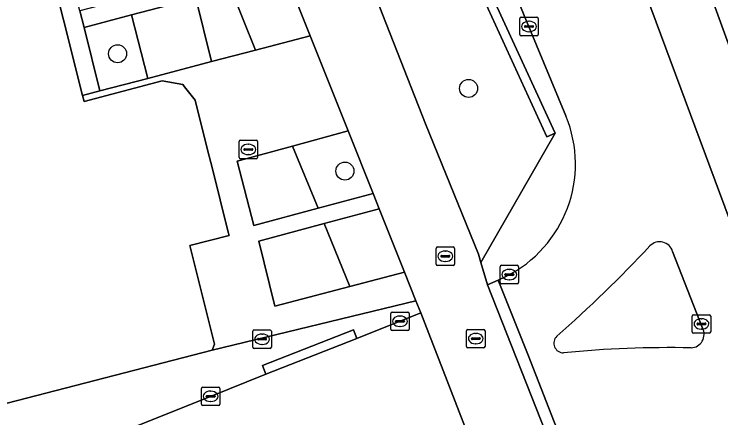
# Model space of a CAD drawing. Extents: x 160806 to 161707, y 383696 to 384148.
# Drawn here: x 161055.47 to 161093.68, y 383725.26 to 383747.1 of the extents above; entities that cross this region are included whole.
import ezdxf

# ---------------------------------------------------------------- set-up
doc = ezdxf.new("R2010")
doc.units = 0
for name, color, linetype in [('IMGEO_Berm_halfverhard', 7, 'Continuous'), ('IMGEO_Boom', 7, 'Continuous'), ('IMGEO_Fietspad_open', 7, 'Continuous'), ('IMGEO_Groenvoorziening', 7, 'Continuous'), ('IMGEO_Haag', 7, 'Continuous'), ('IMGEO_Kolk', 7, 'Continuous'), ('IMGEO_Muur', 7, 'Continuous'), ('IMGEO_Pand', 7, 'Continuous'), ('IMGEO_Rijbaan_lokaal_gesloten', 7, 'Continuous'), ('IMGEO_Rijbaan_lokaal_open', 7, 'Continuous'), ('IMGEO_Rioolput', 7, 'Continuous'), ('IMGEO_Verkeerseiland_open', 7, 'Continuous'), ('IMGEO_Voetpad_open', 7, 'Continuous')]:
    doc.layers.add(name, color=color, linetype=linetype)

msp = doc.modelspace()

# ---------------------------------------------------------------- linework, layer by layer
at = {"layer": 'IMGEO_Berm_halfverhard'}
msp.add_lwpolyline([(161080.062, 383788.476), (161079.546, 383789.613), (161078.224, 383789.211), (161077.524, 383788.998), (161078.277, 383787.537), (161080.521, 383782.879), (161094.759, 383743.637)], dxfattribs=at)
at = {"layer": 'IMGEO_Boom'}
for centre in [(161061.06, 383744.957), (161080.04, 383743.082), (161073.355, 383738.611)]:
    msp.add_circle(centre, 0.489, dxfattribs=at)
at = {"layer": 'IMGEO_Fietspad_open'}
for points in [[(161066.348, 383757.197), (161066.526, 383756.895), (161067.941, 383754.348), (161068.322, 383753.516), (161068.399, 383753.338), (161069.624, 383750.576), (161069.766, 383750.219), (161069.854, 383750), (161070.159, 383749.234), (161071.475, 383745.935), (161073.529, 383740.786), (161074.877, 383737.405), (161075.209, 383736.572), (161076.578, 383733.14), (161077.194, 383731.596), (161077.456, 383730.939), (161080.732, 383722.474)], [(161084.805, 383722.966), (161084.466, 383723.821), (161081.06, 383732.456), (161080.705, 383733.661), (161080.57, 383734.119), (161077.712, 383741.17), (161074.242, 383750), (161073.898, 383750.874), (161072.088, 383755.217), (161071.934, 383755.585)]]:
    msp.add_lwpolyline(points, dxfattribs=at)
at = {"layer": 'IMGEO_Groenvoorziening'}
msp.add_lwpolyline([(161071.934, 383755.585), (161072.088, 383755.217), (161073.898, 383750.874), (161074.242, 383750), (161077.712, 383741.17), (161080.57, 383734.119), (161080.705, 383733.661), (161084.716, 383740.669), (161084.276, 383740.472), (161079.903, 383750), (161075.811, 383758.082), (161073.73, 383762.192), (161070.184, 383768.589), (161066.462, 383774.885)], dxfattribs=at)
for points in [[(161067.183, 383748.487), (161065.296, 383747.985), (161066.149, 383744.533), (161068.513, 383745.156)], [(161060.109, 383742.944), (161062.701, 383743.626), (161061.814, 383747.058), (161059.253, 383746.376)], [(161070.527, 383739.964), (161067.525, 383739.153), (161068.437, 383735.678), (161071.906, 383736.608)], [(161072.231, 383735.771), (161068.691, 383734.819), (161069.573, 383731.302), (161073.627, 383732.361)]]:
    msp.add_lwpolyline(points, close=True, dxfattribs=at)
at = {"layer": 'IMGEO_Haag'}
for points in [[(161067.183, 383748.487), (161065.296, 383747.985), (161066.149, 383744.533), (161068.513, 383745.156)], [(161060.109, 383742.944), (161062.701, 383743.626), (161061.814, 383747.058), (161059.253, 383746.376)], [(161070.527, 383739.964), (161067.525, 383739.153), (161068.437, 383735.678), (161071.906, 383736.608)], [(161072.231, 383735.771), (161068.691, 383734.819), (161069.573, 383731.302), (161073.627, 383732.361)]]:
    msp.add_lwpolyline(points, close=True, dxfattribs=at)
at = {"layer": 'IMGEO_Kolk'}
for p, q in [((161082.809, 383746.006), (161082.809, 383746.858)), ((161082.884, 383746.932), (161083.736, 383746.932)), ((161083.81, 383746.858), (161083.81, 383746.006)), ((161083.068, 383746.426), (161083.068, 383746.438)), ((161083.111, 383746.475), (161083.509, 383746.475)), ((161083.297, 383746.712), (161083.322, 383746.712)), ((161083.552, 383746.438), (161083.552, 383746.426)), ((161083.506, 383746.389), (161083.108, 383746.389)), ((161083.32, 383746.152), (161083.295, 383746.152)), ((161083.736, 383745.932), (161082.884, 383745.932)), ((161067.706, 383740.281), (161068.558, 383740.281)), ((161067.631, 383739.355), (161067.631, 383740.207)), ((161068.119, 383740.061), (161068.144, 383740.061)), ((161068.632, 383740.207), (161068.632, 383739.355)), ((161067.89, 383739.775), (161067.89, 383739.787)), ((161068.328, 383739.738), (161067.93, 383739.738)), ((161067.933, 383739.824), (161068.331, 383739.824)), ((161068.374, 383739.787), (161068.374, 383739.775)), ((161068.558, 383739.281), (161067.706, 383739.281)), ((161068.142, 383739.501), (161068.117, 383739.501)), ((161081.744, 383732.589), (161081.744, 383733.441)), ((161081.819, 383733.515), (161082.671, 383733.515)), ((161082.745, 383733.441), (161082.745, 383732.589)), ((161082.003, 383733.009), (161082.003, 383733.021)), ((161082.046, 383733.058), (161082.444, 383733.058)), ((161082.232, 383733.295), (161082.257, 383733.295)), ((161082.487, 383733.021), (161082.487, 383733.009)), ((161082.441, 383732.972), (161082.043, 383732.972)), ((161082.255, 383732.735), (161082.23, 383732.735)), ((161082.671, 383732.515), (161081.819, 383732.515)), ((161075.829, 383730.061), (161075.829, 383730.913)), ((161075.904, 383730.987), (161076.756, 383730.987)), ((161076.317, 383730.767), (161076.342, 383730.767)), ((161076.83, 383730.913), (161076.83, 383730.061)), ((161092.133, 383729.919), (161092.133, 383730.771)), ((161092.208, 383730.845), (161093.06, 383730.845)), ((161093.134, 383730.771), (161093.134, 383729.919)), ((161076.088, 383730.481), (161076.088, 383730.493)), ((161076.526, 383730.444), (161076.128, 383730.444)), ((161076.131, 383730.53), (161076.529, 383730.53)), ((161076.572, 383730.493), (161076.572, 383730.481)), ((161092.392, 383730.339), (161092.392, 383730.351)), ((161092.435, 383730.388), (161092.833, 383730.388)), ((161092.621, 383730.625), (161092.646, 383730.625)), ((161092.876, 383730.351), (161092.876, 383730.339)), ((161076.756, 383729.987), (161075.904, 383729.987)), ((161076.34, 383730.207), (161076.315, 383730.207)), ((161092.83, 383730.302), (161092.432, 383730.302)), ((161092.644, 383730.065), (161092.619, 383730.065)), ((161093.06, 383729.845), (161092.208, 383729.845)), ((161065.668, 383726.93), (161066.52, 383726.93)), ((161065.593, 383726.004), (161065.593, 383726.856)), ((161066.081, 383726.71), (161066.106, 383726.71)), ((161066.594, 383726.856), (161066.594, 383726.004)), ((161065.852, 383726.424), (161065.852, 383726.436)), ((161066.29, 383726.387), (161065.892, 383726.387)), ((161065.895, 383726.473), (161066.293, 383726.473)), ((161066.104, 383726.15), (161066.079, 383726.15)), ((161066.336, 383726.436), (161066.336, 383726.424)), ((161066.52, 383725.93), (161065.668, 383725.93))]:
    msp.add_line(p, q, dxfattribs=at)
for points in [[(161082.809, 383746.006), (161082.809, 383746.858)], [(161082.884, 383746.932), (161083.736, 383746.932)], [(161083.81, 383746.858), (161083.81, 383746.006)], [(161083.736, 383745.932), (161082.884, 383745.932)], [(161067.706, 383740.281), (161068.558, 383740.281)], [(161067.631, 383739.355), (161067.631, 383740.207)], [(161068.632, 383740.207), (161068.632, 383739.355)], [(161068.558, 383739.281), (161067.706, 383739.281)], [(161081.744, 383732.589), (161081.744, 383733.441)], [(161081.819, 383733.515), (161082.671, 383733.515)], [(161082.745, 383733.441), (161082.745, 383732.589)], [(161082.671, 383732.515), (161081.819, 383732.515)], [(161075.829, 383730.061), (161075.829, 383730.913)], [(161075.904, 383730.987), (161076.756, 383730.987)], [(161076.83, 383730.913), (161076.83, 383730.061)], [(161092.133, 383729.919), (161092.133, 383730.771)], [(161092.208, 383730.845), (161093.06, 383730.845)], [(161093.134, 383730.771), (161093.134, 383729.919)], [(161076.756, 383729.987), (161075.904, 383729.987)], [(161093.06, 383729.845), (161092.208, 383729.845)], [(161065.668, 383726.93), (161066.52, 383726.93)], [(161065.593, 383726.004), (161065.593, 383726.856)], [(161066.594, 383726.856), (161066.594, 383726.004)], [(161066.52, 383725.93), (161065.668, 383725.93)]]:
    msp.add_lwpolyline(points, dxfattribs=at)
for centre, radius, start, end in [((161082.886, 383746.856), 0.0765, 91.552, 178.448), ((161082.886, 383746.856), 0.0765, 91.552, 178.448), ((161083.734, 383746.856), 0.0765, 1.552, 88.448), ((161083.734, 383746.856), 0.0765, 1.552, 88.448), ((161083.108, 383746.435), 0.0403, 85.8775, 175.7526), ((161083.105, 383746.425), 0.0366, 178.938, 274.7102), ((161083.509, 383746.432), 0.043, 264.8664, 352.4533), ((161083.513, 383746.437), 0.0386, 1.7309, 96.639), ((161082.886, 383746.008), 0.0765, 181.552, 268.448), ((161082.886, 383746.008), 0.0765, 181.552, 268.448), ((161083.734, 383746.008), 0.0765, 271.552, 358.448), ((161083.734, 383746.008), 0.0765, 271.552, 358.448), ((161067.708, 383740.205), 0.0765, 91.552, 178.448), ((161067.708, 383740.205), 0.0765, 91.552, 178.448), ((161068.556, 383740.205), 0.0765, 1.552, 88.448), ((161068.556, 383740.205), 0.0765, 1.552, 88.448), ((161067.93, 383739.784), 0.0403, 85.8775, 175.7526), ((161067.927, 383739.774), 0.0366, 178.938, 274.7102), ((161068.331, 383739.781), 0.043, 264.8664, 352.4533), ((161068.335, 383739.786), 0.0386, 1.7309, 96.639), ((161067.708, 383739.357), 0.0765, 181.552, 268.448), ((161067.708, 383739.357), 0.0765, 181.552, 268.448), ((161068.556, 383739.357), 0.0765, 271.552, 358.448), ((161068.556, 383739.357), 0.0765, 271.552, 358.448), ((161081.821, 383733.439), 0.0765, 91.552, 178.448), ((161081.821, 383733.439), 0.0765, 91.552, 178.448), ((161082.669, 383733.439), 0.0765, 1.552, 88.448), ((161082.669, 383733.439), 0.0765, 1.552, 88.448), ((161082.043, 383733.018), 0.0403, 85.8775, 175.7526), ((161082.448, 383733.02), 0.0386, 1.7309, 96.639), ((161082.04, 383733.008), 0.0366, 178.938, 274.7102), ((161082.444, 383733.015), 0.043, 264.8664, 352.4533), ((161081.821, 383732.591), 0.0765, 181.552, 268.448), ((161081.821, 383732.591), 0.0765, 181.552, 268.448), ((161082.669, 383732.591), 0.0765, 271.552, 358.448), ((161082.669, 383732.591), 0.0765, 271.552, 358.448), ((161075.906, 383730.911), 0.0765, 91.552, 178.448), ((161075.906, 383730.911), 0.0765, 91.552, 178.448), ((161076.754, 383730.911), 0.0765, 1.552, 88.448), ((161076.754, 383730.911), 0.0765, 1.552, 88.448), ((161092.21, 383730.769), 0.0765, 91.552, 178.448), ((161092.21, 383730.769), 0.0765, 91.552, 178.448), ((161093.058, 383730.769), 0.0765, 1.552, 88.448), ((161093.058, 383730.769), 0.0765, 1.552, 88.448), ((161076.128, 383730.49), 0.0403, 85.8775, 175.7526), ((161076.125, 383730.48), 0.0366, 178.938, 274.7102), ((161076.529, 383730.487), 0.043, 264.8664, 352.4533), ((161076.533, 383730.492), 0.0386, 1.7309, 96.639), ((161092.432, 383730.348), 0.0403, 85.8775, 175.7526), ((161092.837, 383730.35), 0.0386, 1.7309, 96.639), ((161075.906, 383730.063), 0.0765, 181.552, 268.448), ((161075.906, 383730.063), 0.0765, 181.552, 268.448), ((161076.754, 383730.063), 0.0765, 271.552, 358.448), ((161076.754, 383730.063), 0.0765, 271.552, 358.448), ((161092.429, 383730.338), 0.0366, 178.938, 274.7102), ((161092.833, 383730.345), 0.043, 264.8664, 352.4533), ((161092.21, 383729.921), 0.0765, 181.552, 268.448), ((161092.21, 383729.921), 0.0765, 181.552, 268.448), ((161093.058, 383729.921), 0.0765, 271.552, 358.448), ((161093.058, 383729.921), 0.0765, 271.552, 358.448), ((161065.67, 383726.854), 0.0765, 91.552, 178.448), ((161065.67, 383726.854), 0.0765, 91.552, 178.448), ((161066.518, 383726.854), 0.0765, 1.552, 88.448), ((161066.518, 383726.854), 0.0765, 1.552, 88.448), ((161065.892, 383726.433), 0.0403, 85.8775, 175.7526), ((161065.889, 383726.423), 0.0366, 178.938, 274.7102), ((161066.293, 383726.43), 0.043, 264.8664, 352.4533), ((161066.297, 383726.435), 0.0386, 1.7309, 96.639), ((161065.67, 383726.006), 0.0765, 181.552, 268.448), ((161065.67, 383726.006), 0.0765, 181.552, 268.448), ((161066.518, 383726.006), 0.0765, 271.552, 358.448), ((161066.518, 383726.006), 0.0765, 271.552, 358.448)]:
    msp.add_arc(centre, radius, start, end, dxfattribs=at)
for centre, major_axis, ratio, start_param, end_param in [((161083.296, 383746.432), (-0.387, 0.002), 0.722429, 4.712389, 7.853982), ((161083.321, 383746.432), (-0.39, 0.002), 0.717154, 1.570796, 4.712389), ((161068.118, 383739.781), (-0.387, 0.002), 0.722429, 4.712389, 7.853982), ((161068.143, 383739.781), (-0.39, 0.002), 0.717154, 1.570796, 4.712389), ((161082.231, 383733.015), (-0.387, 0.002), 0.722429, 4.712389, 7.853982), ((161082.256, 383733.015), (-0.39, 0.002), 0.717154, 1.570796, 4.712389), ((161076.316, 383730.487), (-0.387, 0.002), 0.722429, 4.712389, 7.853982), ((161076.341, 383730.487), (-0.39, 0.002), 0.717154, 1.570796, 4.712389), ((161092.62, 383730.345), (-0.387, 0.002), 0.722429, 4.712389, 7.853982), ((161092.645, 383730.345), (-0.39, 0.002), 0.717154, 1.570796, 4.712389), ((161066.08, 383726.43), (-0.387, 0.002), 0.722429, 4.712389, 7.853982), ((161066.105, 383726.43), (-0.39, 0.002), 0.717154, 1.570796, 4.712389)]:
    msp.add_ellipse(centre, major_axis=major_axis, ratio=ratio, start_param=start_param, end_param=end_param, dxfattribs=at)
at = {"layer": 'IMGEO_Muur'}
msp.add_lwpolyline([(161073.707, 383763.229), (161070.603, 383768.827), (161066.874, 383775.139), (161061.104, 383784.003), (161060.635, 383783.865), (161062.692, 383780.695), (161064.925, 383777.254), (161066.462, 383774.885), (161070.184, 383768.589), (161073.73, 383762.192), (161075.811, 383758.082), (161079.903, 383750), (161084.276, 383740.472), (161084.716, 383740.669), (161080.436, 383750)], close=True, dxfattribs=at)
at = {"layer": 'IMGEO_Pand'}
msp.add_lwpolyline([(161040.279, 383763.518), (161046.575, 383738.495), (161048.368, 383738.946), (161049.994, 383732.483), (161051.188, 383727.737), (161051.737, 383725.557), (161052.054, 383725.375), (161052.419, 383725.37), (161066.183, 383728.924), (161066.303, 383729.257), (161066.033, 383730.332), (161065.144, 383733.866), (161064.962, 383734.596), (161067.092, 383735.131), (161067.048, 383735.305), (161066.169, 383738.805), (161065.949, 383739.682), (161065.253, 383742.454), (161064.687, 383743.165), (161064.59, 383743.287), (161063.468, 383743.494), (161059.25, 383742.384), (161059.171, 383742.697), (161056.095, 383754.925)], dxfattribs=at)
at = {"layer": 'IMGEO_Rijbaan_lokaal_gesloten'}
for points in [[(161080.521, 383782.879), (161078.277, 383787.537), (161077.524, 383788.998), (161075.001, 383788.231), (161074.06, 383787.945), (161075.725, 383784.96), (161077.022, 383782.168), (161078.529, 383778.234), (161084.322, 383762.444), (161094.418, 383735.279), (161098.056, 383725.946), (161105.565, 383706.821), (161108.924, 383707.18), (161108.812, 383707.52), (161103.024, 383722.158)], [(161097.209, 383718.989), (161102.075, 383706.764), (161102.196, 383706.461), (161105.565, 383706.821), (161098.056, 383725.946), (161094.418, 383735.279), (161084.322, 383762.444), (161078.529, 383778.234), (161077.022, 383782.168), (161075.725, 383784.96), (161074.06, 383787.945)], [(161094.759, 383743.637), (161080.521, 383782.879)], [(161078.621, 383757.758), (161081.827, 383750), (161085.301, 383741.593)], [(161091.074, 383734.266), (161092.693, 383730.123)], [(161082.05, 383732.909), (161081.638, 383732.72), (161083.256, 383728.663), (161085.079, 383723.992), (161088.812, 383724.384)]]:
    msp.add_lwpolyline(points, dxfattribs=at)
for centre, radius, start, end in [((161079.027, 383738.991), 6.792, 296.4276, 22.5239), ((161035.267, 383785.813), 74.87, 311.42906, 316.80565), ((161090.374, 383734.059), 0.73, 16.4571, 135.9114), ((161092.047, 383729.783), 0.73, 272.2018, 27.7793), ((161085.169, 383729.304), 0.52, 133.9429, 270.6948), ((161090.909, 383670.337), 58.727, 88.86217, 95.60297)]:
    msp.add_arc(centre, radius, start, end, dxfattribs=at)
at = {"layer": 'IMGEO_Rijbaan_lokaal_open'}
for points in [[(161043.669, 383716.347), (161038.342, 383714.837), (161026.164, 383714.429), (161019.74, 383714.155), (161017.526, 383714.059), (161017.778, 383707.453), (161044.415, 383708.428), (161046.161, 383708.762), (161074.418, 383719.991), (161080.732, 383722.474), (161077.456, 383730.939)], [(161077.456, 383730.939), (161074.001, 383729.566), (161069.083, 383727.627), (161066.095, 383726.429), (161062.153, 383724.855), (161056.994, 383722.792)]]:
    msp.add_lwpolyline(points, dxfattribs=at)
at = {"layer": 'IMGEO_Rioolput'}
for p, q in [((161078.28, 383733.582), (161078.28, 383734.434)), ((161078.355, 383734.508), (161079.207, 383734.508)), ((161078.768, 383734.288), (161078.793, 383734.288)), ((161079.281, 383734.434), (161079.281, 383733.582)), ((161078.539, 383734.002), (161078.539, 383734.014)), ((161078.977, 383733.965), (161078.579, 383733.965)), ((161078.582, 383734.051), (161078.98, 383734.051)), ((161079.023, 383734.014), (161079.023, 383734.002)), ((161079.207, 383733.508), (161078.355, 383733.508)), ((161078.791, 383733.728), (161078.766, 383733.728)), ((161068.452, 383730.02), (161069.304, 383730.02)), ((161079.931, 383729.125), (161079.931, 383729.977)), ((161080.006, 383730.051), (161080.858, 383730.051)), ((161080.932, 383729.977), (161080.932, 383729.125)), ((161068.377, 383729.094), (161068.377, 383729.946)), ((161068.865, 383729.8), (161068.89, 383729.8)), ((161069.378, 383729.946), (161069.378, 383729.094)), ((161080.233, 383729.594), (161080.631, 383729.594)), ((161080.419, 383729.831), (161080.444, 383729.831)), ((161068.636, 383729.514), (161068.636, 383729.526)), ((161069.074, 383729.477), (161068.676, 383729.477)), ((161068.679, 383729.563), (161069.077, 383729.563)), ((161068.888, 383729.24), (161068.863, 383729.24)), ((161069.12, 383729.526), (161069.12, 383729.514)), ((161080.19, 383729.545), (161080.19, 383729.557)), ((161080.628, 383729.508), (161080.23, 383729.508)), ((161080.442, 383729.271), (161080.417, 383729.271)), ((161080.674, 383729.557), (161080.674, 383729.545)), ((161069.304, 383729.02), (161068.452, 383729.02)), ((161080.858, 383729.051), (161080.006, 383729.051))]:
    msp.add_line(p, q, dxfattribs=at)
for points in [[(161078.28, 383733.582), (161078.28, 383734.434)], [(161078.355, 383734.508), (161079.207, 383734.508)], [(161079.281, 383734.434), (161079.281, 383733.582)], [(161079.207, 383733.508), (161078.355, 383733.508)], [(161068.452, 383730.02), (161069.304, 383730.02)], [(161079.931, 383729.125), (161079.931, 383729.977)], [(161080.006, 383730.051), (161080.858, 383730.051)], [(161080.932, 383729.977), (161080.932, 383729.125)], [(161068.377, 383729.094), (161068.377, 383729.946)], [(161069.378, 383729.946), (161069.378, 383729.094)], [(161069.304, 383729.02), (161068.452, 383729.02)], [(161080.858, 383729.051), (161080.006, 383729.051)]]:
    msp.add_lwpolyline(points, dxfattribs=at)
for centre, radius, start, end in [((161078.357, 383734.432), 0.0765, 91.552, 178.448), ((161078.357, 383734.432), 0.0765, 91.552, 178.448), ((161079.205, 383734.432), 0.0765, 1.552, 88.448), ((161079.205, 383734.432), 0.0765, 1.552, 88.448), ((161078.579, 383734.011), 0.0403, 85.8775, 175.7526), ((161078.576, 383734.001), 0.0366, 178.938, 274.7102), ((161078.98, 383734.008), 0.043, 264.8664, 352.4533), ((161078.984, 383734.013), 0.0386, 1.7309, 96.639), ((161078.357, 383733.584), 0.0765, 181.552, 268.448), ((161078.357, 383733.584), 0.0765, 181.552, 268.448), ((161079.205, 383733.584), 0.0765, 271.552, 358.448), ((161079.205, 383733.584), 0.0765, 271.552, 358.448), ((161068.454, 383729.944), 0.0765, 91.552, 178.448), ((161068.454, 383729.944), 0.0765, 91.552, 178.448), ((161069.302, 383729.944), 0.0765, 1.552, 88.448), ((161069.302, 383729.944), 0.0765, 1.552, 88.448), ((161080.008, 383729.975), 0.0765, 91.552, 178.448), ((161080.008, 383729.975), 0.0765, 91.552, 178.448), ((161080.856, 383729.975), 0.0765, 1.552, 88.448), ((161080.856, 383729.975), 0.0765, 1.552, 88.448), ((161080.23, 383729.554), 0.0403, 85.8775, 175.7526), ((161080.635, 383729.556), 0.0386, 1.7309, 96.639), ((161068.676, 383729.523), 0.0403, 85.8775, 175.7526), ((161068.673, 383729.513), 0.0366, 178.938, 274.7102), ((161069.077, 383729.52), 0.043, 264.8664, 352.4533), ((161069.081, 383729.525), 0.0386, 1.7309, 96.639), ((161080.227, 383729.544), 0.0366, 178.938, 274.7102), ((161080.631, 383729.551), 0.043, 264.8664, 352.4533), ((161068.454, 383729.096), 0.0765, 181.552, 268.448), ((161068.454, 383729.096), 0.0765, 181.552, 268.448), ((161069.302, 383729.096), 0.0765, 271.552, 358.448), ((161069.302, 383729.096), 0.0765, 271.552, 358.448), ((161080.008, 383729.127), 0.0765, 181.552, 268.448), ((161080.008, 383729.127), 0.0765, 181.552, 268.448), ((161080.856, 383729.127), 0.0765, 271.552, 358.448), ((161080.856, 383729.127), 0.0765, 271.552, 358.448)]:
    msp.add_arc(centre, radius, start, end, dxfattribs=at)
for centre, major_axis, ratio, start_param, end_param in [((161078.767, 383734.008), (-0.387, 0.002), 0.722429, 4.712389, 7.853982), ((161078.792, 383734.008), (-0.39, 0.002), 0.717154, 1.570796, 4.712389), ((161068.864, 383729.52), (-0.387, 0.002), 0.722429, 4.712389, 7.853982), ((161068.889, 383729.52), (-0.39, 0.002), 0.717154, 1.570796, 4.712389), ((161080.418, 383729.551), (-0.387, 0.002), 0.722429, 4.712389, 7.853982), ((161080.443, 383729.551), (-0.39, 0.002), 0.717154, 1.570796, 4.712389)]:
    msp.add_ellipse(centre, major_axis=major_axis, ratio=ratio, start_param=start_param, end_param=end_param, dxfattribs=at)
at = {"layer": 'IMGEO_Verkeerseiland_open'}
msp.add_lwpolyline([(161092.693, 383730.123), (161091.074, 383734.266)], dxfattribs=at)
for centre, radius, start, end in [((161035.267, 383785.813), 74.87, 311.42906, 316.80565), ((161090.374, 383734.059), 0.73, 16.4571, 135.9114), ((161092.047, 383729.783), 0.73, 272.2018, 27.7793), ((161085.169, 383729.304), 0.52, 133.9429, 270.6948), ((161090.909, 383670.337), 58.727, 88.86217, 95.60297)]:
    msp.add_arc(centre, radius, start, end, dxfattribs=at)
at = {"layer": 'IMGEO_Voetpad_open'}
for points in [[(161072.059, 383770.328), (161073.707, 383763.229), (161080.436, 383750), (161084.716, 383740.669), (161080.705, 383733.661), (161081.06, 383732.456), (161081.638, 383732.72), (161082.05, 383732.909)], [(161085.301, 383741.593), (161081.827, 383750), (161078.621, 383757.758)], [(161056.994, 383722.792), (161062.153, 383724.855), (161066.095, 383726.429), (161069.083, 383727.627), (161068.9, 383728.092), (161073.818, 383730.031), (161074.001, 383729.566), (161077.456, 383730.939), (161077.194, 383731.596), (161066.183, 383728.924), (161052.419, 383725.37), (161052.054, 383725.375), (161051.737, 383725.557), (161051.188, 383727.737), (161049.994, 383732.483), (161049.062, 383732.241)]]:
    msp.add_lwpolyline(points, dxfattribs=at)
for points in [[(161059.171, 383742.697), (161060.109, 383742.944), (161059.253, 383746.376), (161059.022, 383747.286), (161058.293, 383750), (161058.084, 383750.778), (161057.874, 383751.666), (161057.032, 383755.173), (161056.095, 383754.925)], [(161069.766, 383750.219), (161068.881, 383750), (161068.46, 383749.896), (161068.489, 383749.79), (161066.819, 383749.348), (161065.072, 383748.886), (161061.594, 383747.966), (161059.022, 383747.286), (161059.253, 383746.376), (161061.814, 383747.058), (161065.296, 383747.985), (161067.183, 383748.487), (161068.725, 383748.898), (161068.752, 383748.795), (161070.159, 383749.234), (161069.854, 383750)], [(161071.475, 383745.935), (161070.159, 383749.234), (161068.752, 383748.795), (161068.725, 383748.898), (161067.183, 383748.487), (161068.513, 383745.156)], [(161065.296, 383747.985), (161061.814, 383747.058), (161062.701, 383743.626), (161066.149, 383744.533)], [(161071.475, 383745.935), (161068.513, 383745.156), (161066.149, 383744.533), (161062.701, 383743.626), (161060.109, 383742.944), (161059.171, 383742.697), (161059.25, 383742.384), (161063.468, 383743.494), (161064.59, 383743.287), (161064.687, 383743.165), (161065.253, 383742.454), (161065.949, 383739.682), (161066.169, 383738.805), (161067.048, 383735.305), (161067.092, 383735.131), (161064.962, 383734.596), (161065.144, 383733.866), (161066.033, 383730.332), (161066.303, 383729.257), (161066.183, 383728.924), (161077.194, 383731.596), (161076.578, 383733.14), (161073.627, 383732.361), (161069.573, 383731.302), (161068.691, 383734.819), (161072.231, 383735.771), (161075.209, 383736.572), (161074.877, 383737.405), (161071.906, 383736.608), (161068.437, 383735.678), (161067.525, 383739.153), (161070.527, 383739.964), (161073.529, 383740.786)], [(161073.529, 383740.786), (161070.527, 383739.964), (161071.906, 383736.608), (161074.877, 383737.405)], [(161073.627, 383732.361), (161076.578, 383733.14), (161075.209, 383736.572), (161072.231, 383735.771)], [(161083.256, 383728.663), (161081.638, 383732.72), (161081.06, 383732.456), (161084.466, 383723.821), (161085.079, 383723.992)], [(161074.001, 383729.566), (161073.818, 383730.031), (161068.9, 383728.092), (161069.083, 383727.627)]]:
    msp.add_lwpolyline(points, close=True, dxfattribs=at)
msp.add_arc((161079.027, 383738.991), 6.792, 296.4276, 22.5239, dxfattribs=at)

doc.saveas('drawing.dxf')
